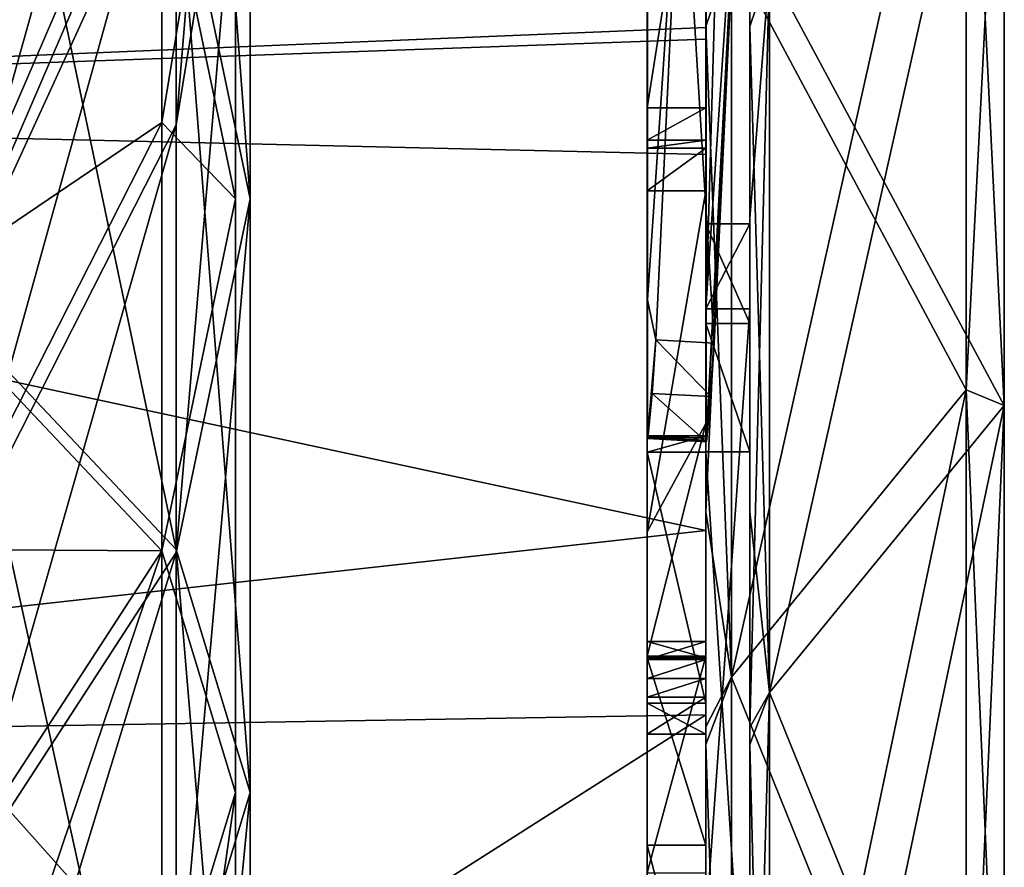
# Model space of a CAD drawing. Extents: x -1633 to 62, y -535 to 375.
# Tile 286 of 297: x -73 to -40, y 196 to 225. Entities that reach past the tile are written whole.
import ezdxf

# ---------------------------------------------------------------- set-up
doc = ezdxf.new("R2010")
doc.units = 0
doc.header["$LTSCALE"] = 33.374815
for name, color, linetype in [('1270', 7, 'CONTINUOUS'), ('1271', 7, 'CONTINUOUS'), ('410', 7, 'CONTINUOUS'), ('411', 7, 'CONTINUOUS'), ('415', 7, 'CONTINUOUS'), ('416', 7, 'CONTINUOUS'), ('421', 7, 'CONTINUOUS'), ('422', 7, 'CONTINUOUS'), ('424', 7, 'CONTINUOUS'), ('427', 7, 'CONTINUOUS'), ('433', 7, 'CONTINUOUS'), ('444', 7, 'CONTINUOUS'), ('445', 7, 'CONTINUOUS'), ('446', 7, 'CONTINUOUS'), ('55', 7, 'CONTINUOUS'), ('56', 7, 'CONTINUOUS'), ('764', 7, 'CONTINUOUS'), ('765', 7, 'CONTINUOUS'), ('769', 7, 'CONTINUOUS'), ('776', 7, 'CONTINUOUS'), ('778', 7, 'CONTINUOUS'), ('785', 7, 'CONTINUOUS'), ('786', 7, 'CONTINUOUS'), ('789', 7, 'CONTINUOUS'), ('793', 7, 'CONTINUOUS'), ('795', 7, 'CONTINUOUS'), ('797', 7, 'CONTINUOUS'), ('798', 7, 'CONTINUOUS'), ('799', 7, 'CONTINUOUS'), ('800', 7, 'CONTINUOUS'), ('801', 7, 'CONTINUOUS'), ('806', 7, 'CONTINUOUS'), ('809', 7, 'CONTINUOUS'), ('812', 7, 'CONTINUOUS'), ('814', 7, 'CONTINUOUS')]:
    doc.layers.add(name, color=color, linetype=linetype)

msp = doc.modelspace()

# ---------------------------------------------------------------- linework, layer by layer
at = {"layer": '1270', "linetype": 'CONTINUOUS'}
msp.add_3dface([(-77.283, 202.337, -297.256), (-76.211, 195.514, -279.268), (-71.354, 195.701, -280.442), (-77.283, 202.337, -297.256)], dxfattribs=at)
at = {"layer": '1271', "linetype": 'CONTINUOUS'}
msp.add_3dface([(-77.283, 202.337, -297.256), (-71.354, 195.701, -280.442), (-78.69, 176.617, -307.076), (-77.283, 202.337, -297.256)], dxfattribs=at)
at = {"layer": '410', "color": 7, "linetype": 'CONTINUOUS'}
for points in [[(-49.977, 224.613, 13.196), (-49.977, 175.144, -34.43), (-49.977, 225, 0), (-49.977, 224.613, 13.196)], [(-49.977, 225, 0), (-49.977, 175.144, -34.43), (-49.977, 220.677, -43.895), (-49.977, 225, 0)], [(-49.977, 207.873, 86.104), (-49.977, 149.619, 48.777), (-49.977, 224.613, 13.196), (-49.977, 207.873, 86.104)], [(-49.977, 224.613, 13.196), (-49.977, 149.619, 48.777), (-49.977, 175.144, -34.43), (-49.977, 224.613, 13.196)], [(-49.977, 220.677, -43.895), (-49.977, 175.144, -34.43), (-49.977, 207.873, -86.104), (-49.977, 220.677, -43.895)], [(-49.977, 201.593, 99.926), (-49.977, 149.619, 48.777), (-49.977, 207.873, 86.104), (-49.977, 201.593, 99.926)], [(-49.977, 175.144, -34.43), (-49.977, 127.847, -81.727), (-49.977, 207.873, -86.104), (-49.977, 175.144, -34.43)], [(-49.977, 207.873, -86.104), (-49.977, 127.847, -81.727), (-49.977, 187.08, -125.004), (-49.977, 207.873, -86.104)], [(-49.977, 155, 163.095), (-49.977, 101.532, 109.422), (-49.977, 201.593, 99.926), (-49.977, 155, 163.095)], [(-49.977, 159.099, 159.099), (-49.977, 155, 163.095), (-49.977, 201.593, 99.926), (-49.977, 159.099, 159.099)], [(-49.977, 201.593, 99.926), (-49.977, 101.532, 109.422), (-49.977, 149.619, 48.777), (-49.977, 201.593, 99.926)]]:
    msp.add_3dface(points, dxfattribs=at)
at = {"layer": '411', "color": 7, "linetype": 'CONTINUOUS'}
for points in [[(-49.977, 224.613, 13.196), (-49.977, 225, 0), (-116.773, 222.23, 35.198), (-49.977, 224.613, 13.196)], [(-49.977, 225, 0), (-49.977, 220.677, -43.895), (-116.773, 222.23, -35.198), (-49.977, 225, 0)], [(-49.977, 225, 0), (-116.773, 222.23, -35.198), (-116.773, 222.23, 35.198), (-49.977, 225, 0)], [(-49.977, 207.873, 86.104), (-49.977, 224.613, 13.196), (-116.773, 222.23, 35.198), (-49.977, 207.873, 86.104)], [(-49.977, 207.873, 86.104), (-116.773, 222.23, 35.198), (-116.773, 200.476, 102.148), (-49.977, 207.873, 86.104)], [(-49.977, 220.677, -43.895), (-49.977, 207.873, -86.104), (-116.773, 222.23, -35.198), (-49.977, 220.677, -43.895)], [(-49.977, 207.873, -86.104), (-116.773, 200.476, -102.148), (-116.773, 222.23, -35.198), (-49.977, 207.873, -86.104)], [(-49.977, 201.593, 99.926), (-49.977, 207.873, 86.104), (-116.773, 200.476, 102.148), (-49.977, 201.593, 99.926)], [(-49.977, 207.873, -86.104), (-49.977, 187.08, -125.004), (-116.773, 200.476, -102.148), (-49.977, 207.873, -86.104)], [(-49.977, 159.099, 159.099), (-49.977, 201.593, 99.926), (-116.773, 159.099, 159.099), (-49.977, 159.099, 159.099)], [(-49.977, 201.593, 99.926), (-116.773, 200.476, 102.148), (-116.773, 159.099, 159.099), (-49.977, 201.593, 99.926)], [(-49.977, 159.099, -159.099), (-116.773, 159.099, -159.099), (-116.773, 200.476, -102.148), (-49.977, 159.099, -159.099)], [(-49.977, 187.08, -125.004), (-49.977, 159.099, -159.099), (-116.773, 200.476, -102.148), (-49.977, 187.08, -125.004)]]:
    msp.add_3dface(points, dxfattribs=at)
at = {"layer": '415', "color": 7, "linetype": 'CONTINUOUS'}
for points in [[(-48.477, 212.708, -104.59), (-48.477, 245.656, -141.831), (-48.477, 258.339, -117.15), (-48.477, 212.708, -104.59)], [(-48.477, 212.708, -104.59), (-48.477, 258.339, -117.15), (-48.477, 231.077, -60.288), (-48.477, 212.708, -104.59)], [(-48.477, 205.404, 143.487), (-48.477, 234.656, 86.425), (-48.477, 251.039, 132.071), (-48.477, 205.404, 143.487)], [(-48.477, 205.404, 143.487), (-48.477, 251.039, 132.071), (-48.477, 225.041, 172.684), (-48.477, 205.404, 143.487)], [(-48.477, 251.039, 132.071), (-48.477, 245.655, 141.833), (-48.477, 225.041, 172.684), (-48.477, 251.039, 132.071)], [(-48.477, 215.425, 42.354), (-48.477, 236.685, -12.567), (-48.477, 247.9, 33.652), (-48.477, 215.425, 42.354)], [(-48.477, 215.425, 42.354), (-48.477, 247.9, 33.652), (-48.477, 218.312, 42.967), (-48.477, 215.425, 42.354)], [(-48.477, 218.312, 42.967), (-48.477, 247.9, 33.652), (-48.477, 234.656, 86.425), (-48.477, 218.312, 42.967)], [(-48.477, 234.03, -160.29), (-48.477, 245.656, -141.831), (-48.477, 212.708, -104.59), (-48.477, 234.03, -160.29)], [(-48.477, 187.951, -48.733), (-48.477, 231.077, -60.288), (-48.477, 236.685, -12.567), (-48.477, 187.951, -48.733)], [(-48.477, 192.908, -0.837), (-48.477, 187.951, -48.733), (-48.477, 236.685, -12.567), (-48.477, 192.908, -0.837)], [(-48.477, 192.908, -0.837), (-48.477, 236.685, -12.567), (-48.477, 215.425, 42.354), (-48.477, 192.908, -0.837)], [(-48.477, 214.918, 57.587), (-48.477, 218.312, 42.967), (-48.477, 234.656, 86.425), (-48.477, 214.918, 57.587)], [(-48.477, 210.547, 71.945), (-48.477, 214.918, 57.587), (-48.477, 234.656, 86.425), (-48.477, 210.547, 71.945)], [(-48.477, 196.466, 96.658), (-48.477, 210.547, 71.945), (-48.477, 234.656, 86.425), (-48.477, 196.466, 96.658)], [(-48.477, 196.466, 96.658), (-48.477, 234.656, 86.425), (-48.477, 205.404, 143.487), (-48.477, 196.466, 96.658)], [(-48.477, 196.323, -149.424), (-48.477, 218.5, -180.889), (-48.477, 234.03, -160.29), (-48.477, 196.323, -149.424)], [(-48.477, 196.323, -149.424), (-48.477, 234.03, -160.29), (-48.477, 212.708, -104.59), (-48.477, 196.323, -149.424)], [(-48.477, 187.951, -48.733), (-48.477, 212.708, -104.59), (-48.477, 231.077, -60.288), (-48.477, 187.951, -48.733)], [(-48.477, 208.501, 192.33), (-48.477, 205.404, 143.487), (-48.477, 225.041, 172.684), (-48.477, 208.501, 192.33)], [(-48.477, 201.162, -199.992), (-48.477, 218.5, -180.889), (-48.477, 196.323, -149.424), (-48.477, 201.162, -199.992)], [(-48.477, 194.418, 37.889), (-48.477, 192.908, -0.837), (-48.477, 215.425, 42.354), (-48.477, 194.418, 37.889)], [(-48.477, 169.167, -92.924), (-48.477, 196.323, -149.424), (-48.477, 212.708, -104.59), (-48.477, 169.167, -92.924)], [(-48.477, 169.167, -92.924), (-48.477, 212.708, -104.59), (-48.477, 187.951, -48.733), (-48.477, 169.167, -92.924)], [(-48.477, 187.316, 64.397), (-48.477, 210.547, 71.945), (-48.477, 196.466, 96.658), (-48.477, 187.316, 64.397)], [(-48.477, 160.897, 155.413), (-48.477, 205.404, 143.487), (-48.477, 208.501, 192.33), (-48.477, 160.897, 155.413)], [(-48.477, 166.349, 203.176), (-48.477, 160.897, 155.413), (-48.477, 208.501, 192.33), (-48.477, 166.349, 203.176)], [(-48.477, 166.349, 203.176), (-48.477, 208.501, 192.33), (-48.477, 172.677, 225.046), (-48.477, 166.349, 203.176)], [(-48.477, 208.501, 192.33), (-48.477, 200.575, 200.581), (-48.477, 172.677, 225.046), (-48.477, 208.501, 192.33)], [(-48.477, 158.276, 106.891), (-48.477, 196.466, 96.658), (-48.477, 205.404, 143.487), (-48.477, 158.276, 106.891)], [(-48.477, 160.897, 155.413), (-48.477, 158.276, 106.891), (-48.477, 205.404, 143.487), (-48.477, 160.897, 155.413)], [(-48.477, 201.162, -199.992), (-48.477, 164.127, -190.021), (-48.477, 200.577, -200.579), (-48.477, 201.162, -199.992)], [(-48.477, 164.127, -190.021), (-48.477, 201.162, -199.992), (-48.477, 196.323, -149.424), (-48.477, 164.127, -190.021)], [(-48.477, 164.127, -190.021), (-48.477, 178.618, -220.361), (-48.477, 200.577, -200.579), (-48.477, 164.127, -190.021)], [(-48.477, 158.276, 106.891), (-48.477, 187.316, 64.397), (-48.477, 196.466, 96.658), (-48.477, 158.276, 106.891)]]:
    msp.add_3dface(points, dxfattribs=at)
at = {"layer": '416', "color": 7, "linetype": 'CONTINUOUS'}
for points in [[(-47.808, 227.026, -174.203), (-47.808, 202.346, -202.346), (-39.817, 238.006, -182.628), (-47.808, 227.026, -174.203)], [(-39.817, 238.006, -182.628), (-47.808, 202.346, -202.346), (-39.817, 212.132, -212.132), (-39.817, 238.006, -182.628)], [(-39.817, 212.132, 212.132), (-47.808, 227.026, 174.203), (-39.817, 238.006, 182.628), (-39.817, 212.132, 212.132)], [(-47.808, 202.346, 202.346), (-47.808, 227.026, 174.203), (-39.817, 212.132, 212.132), (-47.808, 202.346, 202.346)], [(-47.808, 202.346, -202.346), (-47.808, 174.203, -227.026), (-39.817, 212.132, -212.132), (-47.808, 202.346, -202.346)], [(-39.817, 212.132, -212.132), (-47.808, 174.203, -227.026), (-39.817, 182.628, -238.006), (-39.817, 212.132, -212.132)], [(-39.817, 182.628, 238.006), (-47.808, 202.346, 202.346), (-39.817, 212.132, 212.132), (-39.817, 182.628, 238.006)], [(-47.808, 174.203, 227.026), (-47.808, 202.346, 202.346), (-39.817, 182.628, 238.006), (-47.808, 174.203, 227.026)]]:
    msp.add_3dface(points, dxfattribs=at)
at = {"layer": '421', "color": 7, "linetype": 'CONTINUOUS'}
for points in [[(-49.977, 258.439, -116.929), (-49.977, 234.355, -159.815), (-49.977, 214.503, -105.071), (-49.977, 258.439, -116.929)], [(-49.977, 258.439, -116.929), (-49.977, 214.503, -105.071), (-49.977, 231.842, -60.493), (-49.977, 258.439, -116.929)], [(-49.977, 245.655, 141.833), (-49.977, 251.313, 131.548), (-49.977, 206.234, 143.265), (-49.977, 245.655, 141.833)], [(-49.977, 251.313, 131.548), (-49.977, 234.838, 86.376), (-49.977, 196.603, 96.621), (-49.977, 251.313, 131.548)], [(-49.977, 251.313, 131.548), (-49.977, 196.603, 96.621), (-49.977, 206.234, 143.265), (-49.977, 251.313, 131.548)], [(-49.977, 215.425, 42.354), (-49.977, 218.312, 42.967), (-49.977, 248.74, 33.427), (-49.977, 215.425, 42.354)], [(-49.977, 194.841, -1.355), (-49.977, 215.425, 42.354), (-49.977, 248.74, 33.427), (-49.977, 194.841, -1.355)], [(-49.977, 248.74, 33.427), (-49.977, 218.312, 42.967), (-49.977, 234.838, 86.376), (-49.977, 248.74, 33.427)], [(-49.977, 238.441, -13.037), (-49.977, 194.841, -1.355), (-49.977, 248.74, 33.427), (-49.977, 238.441, -13.037)], [(-49.977, 225.041, 172.684), (-49.977, 245.655, 141.833), (-49.977, 206.234, 143.265), (-49.977, 225.041, 172.684)], [(-49.977, 231.842, -60.493), (-49.977, 189.381, -49.116), (-49.977, 238.441, -13.037), (-49.977, 231.842, -60.493)], [(-49.977, 238.441, -13.037), (-49.977, 189.381, -49.116), (-49.977, 194.841, -1.355), (-49.977, 238.441, -13.037)], [(-49.977, 218.312, 42.967), (-49.977, 214.918, 57.587), (-49.977, 234.838, 86.376), (-49.977, 218.312, 42.967)], [(-49.977, 214.918, 57.587), (-49.977, 210.547, 71.945), (-49.977, 234.838, 86.376), (-49.977, 214.918, 57.587)], [(-49.977, 234.838, 86.376), (-49.977, 210.547, 71.945), (-49.977, 196.603, 96.621), (-49.977, 234.838, 86.376)], [(-49.977, 234.355, -159.815), (-49.977, 225.042, -172.682), (-49.977, 201.179, -199.976), (-49.977, 234.355, -159.815)], [(-49.977, 234.355, -159.815), (-49.977, 201.179, -199.976), (-49.977, 197.049, -149.619), (-49.977, 234.355, -159.815)], [(-49.977, 234.355, -159.815), (-49.977, 197.049, -149.619), (-49.977, 214.503, -105.071), (-49.977, 234.355, -159.815)], [(-49.977, 231.842, -60.493), (-49.977, 214.503, -105.071), (-49.977, 189.381, -49.116), (-49.977, 231.842, -60.493)], [(-49.977, 208.501, 192.33), (-49.977, 225.041, 172.684), (-49.977, 206.234, 143.265), (-49.977, 208.501, 192.33)], [(-49.977, 194.418, 37.889), (-49.977, 215.425, 42.354), (-49.977, 194.841, -1.355), (-49.977, 194.418, 37.889)], [(-49.977, 197.049, -149.619), (-49.977, 160.237, -139.755), (-49.977, 214.503, -105.071), (-49.977, 197.049, -149.619)], [(-49.977, 214.503, -105.071), (-49.977, 160.237, -139.755), (-49.977, 170.974, -93.408), (-49.977, 214.503, -105.071)], [(-49.977, 214.503, -105.071), (-49.977, 170.974, -93.408), (-49.977, 189.381, -49.116), (-49.977, 214.503, -105.071)], [(-49.977, 210.547, 71.945), (-49.977, 187.316, 64.397), (-49.977, 196.603, 96.621), (-49.977, 210.547, 71.945)], [(-49.977, 200.575, 200.581), (-49.977, 208.501, 192.33), (-49.977, 166.349, 203.176), (-49.977, 200.575, 200.581)], [(-49.977, 208.501, 192.33), (-49.977, 206.234, 143.265), (-49.977, 161.624, 155.218), (-49.977, 208.501, 192.33)], [(-49.977, 208.501, 192.33), (-49.977, 161.624, 155.218), (-49.977, 166.349, 203.176), (-49.977, 208.501, 192.33)], [(-49.977, 196.603, 96.621), (-49.977, 158.367, 106.867), (-49.977, 206.234, 143.265), (-49.977, 196.603, 96.621)], [(-49.977, 206.234, 143.265), (-49.977, 158.367, 106.867), (-49.977, 161.624, 155.218), (-49.977, 206.234, 143.265)], [(-49.977, 201.179, -199.976), (-49.977, 200.577, -200.579), (-49.977, 172.679, -225.045), (-49.977, 201.179, -199.976)], [(-49.977, 201.179, -199.976), (-49.977, 172.679, -225.045), (-49.977, 155.391, -237.312), (-49.977, 201.179, -199.976)], [(-49.977, 201.179, -199.976), (-49.977, 155.391, -237.312), (-49.977, 164.301, -190.068), (-49.977, 201.179, -199.976)], [(-49.977, 201.179, -199.976), (-49.977, 164.301, -190.068), (-49.977, 197.049, -149.619), (-49.977, 201.179, -199.976)], [(-49.977, 172.677, 225.046), (-49.977, 200.575, 200.581), (-49.977, 166.349, 203.176), (-49.977, 172.677, 225.046)], [(-49.977, 167.58, -146.367), (-49.977, 160.237, -139.755), (-49.977, 197.049, -149.619), (-49.977, 167.58, -146.367)], [(-49.977, 164.301, -190.068), (-49.977, 167.58, -146.367), (-49.977, 197.049, -149.619), (-49.977, 164.301, -190.068)], [(-49.977, 187.316, 64.397), (-49.977, 164.742, 55.934), (-49.977, 196.603, 96.621), (-49.977, 187.316, 64.397)], [(-49.977, 196.603, 96.621), (-49.977, 164.742, 55.934), (-49.977, 158.367, 106.867), (-49.977, 196.603, 96.621)]]:
    msp.add_3dface(points, dxfattribs=at)
at = {"layer": '422', "color": 7, "linetype": 'CONTINUOUS'}
for points in [[(-41.116, 212.662, 212.662), (-41.116, 238.601, 183.085), (-49.107, 202.876, 202.876), (-41.116, 212.662, 212.662)], [(-49.107, 202.876, 202.876), (-41.116, 238.601, 183.085), (-49.107, 227.621, 174.66), (-49.107, 202.876, 202.876)], [(-41.116, 238.601, -183.085), (-41.116, 212.662, -212.662), (-49.107, 227.621, -174.66), (-41.116, 238.601, -183.085)], [(-49.107, 227.621, -174.66), (-41.116, 212.662, -212.662), (-49.107, 202.876, -202.876), (-49.107, 227.621, -174.66)], [(-41.116, 183.085, 238.601), (-41.116, 212.662, 212.662), (-49.107, 174.66, 227.621), (-41.116, 183.085, 238.601)], [(-49.107, 174.66, 227.621), (-41.116, 212.662, 212.662), (-49.107, 202.876, 202.876), (-49.107, 174.66, 227.621)], [(-41.116, 212.662, -212.662), (-41.116, 183.085, -238.601), (-49.107, 202.876, -202.876), (-41.116, 212.662, -212.662)], [(-49.107, 202.876, -202.876), (-41.116, 183.085, -238.601), (-49.107, 174.66, -227.621), (-49.107, 202.876, -202.876)]]:
    msp.add_3dface(points, dxfattribs=at)
at = {"layer": '424', "color": 7, "linetype": 'CONTINUOUS'}
for points in [[(-41.116, 212.662, 212.662), (-39.817, 238.006, 182.628), (-41.116, 238.601, 183.085), (-41.116, 212.662, 212.662)], [(-39.817, 238.006, -182.628), (-39.817, 212.132, -212.132), (-41.116, 238.601, -183.085), (-39.817, 238.006, -182.628)], [(-41.116, 238.601, -183.085), (-39.817, 212.132, -212.132), (-41.116, 212.662, -212.662), (-41.116, 238.601, -183.085)], [(-39.817, 212.132, 212.132), (-39.817, 238.006, 182.628), (-41.116, 212.662, 212.662), (-39.817, 212.132, 212.132)], [(-41.116, 183.085, 238.601), (-39.817, 212.132, 212.132), (-41.116, 212.662, 212.662), (-41.116, 183.085, 238.601)], [(-39.817, 212.132, -212.132), (-39.817, 182.628, -238.006), (-41.116, 212.662, -212.662), (-39.817, 212.132, -212.132)], [(-41.116, 212.662, -212.662), (-39.817, 182.628, -238.006), (-41.116, 183.085, -238.601), (-41.116, 212.662, -212.662)], [(-39.817, 182.628, 238.006), (-39.817, 212.132, 212.132), (-41.116, 183.085, 238.601), (-39.817, 182.628, 238.006)]]:
    msp.add_3dface(points, dxfattribs=at)
at = {"layer": '427', "color": 7, "linetype": 'CONTINUOUS'}
for points in [[(-48.477, 225.041, 172.684), (-48.477, 245.655, 141.833), (-47.808, 227.026, 174.203), (-48.477, 225.041, 172.684)], [(-48.477, 234.03, -160.29), (-48.477, 218.5, -180.889), (-47.808, 227.026, -174.203), (-48.477, 234.03, -160.29)], [(-48.477, 218.5, -180.889), (-48.477, 201.162, -199.992), (-47.808, 227.026, -174.203), (-48.477, 218.5, -180.889)], [(-48.477, 201.162, -199.992), (-47.808, 202.346, -202.346), (-47.808, 227.026, -174.203), (-48.477, 201.162, -199.992)], [(-48.477, 225.041, 172.684), (-47.808, 227.026, 174.203), (-47.808, 202.346, 202.346), (-48.477, 225.041, 172.684)], [(-48.477, 208.501, 192.33), (-48.477, 225.041, 172.684), (-47.808, 202.346, 202.346), (-48.477, 208.501, 192.33)], [(-48.477, 200.575, 200.581), (-48.477, 208.501, 192.33), (-47.808, 202.346, 202.346), (-48.477, 200.575, 200.581)], [(-48.477, 200.577, -200.579), (-48.477, 178.618, -220.361), (-47.808, 202.346, -202.346), (-48.477, 200.577, -200.579)], [(-48.477, 178.618, -220.361), (-47.808, 174.203, -227.026), (-47.808, 202.346, -202.346), (-48.477, 178.618, -220.361)], [(-48.477, 201.162, -199.992), (-48.477, 200.577, -200.579), (-47.808, 202.346, -202.346), (-48.477, 201.162, -199.992)], [(-48.477, 200.575, 200.581), (-47.808, 202.346, 202.346), (-47.808, 174.203, 227.026), (-48.477, 200.575, 200.581)], [(-48.477, 172.677, 225.046), (-48.477, 200.575, 200.581), (-47.808, 174.203, 227.026), (-48.477, 172.677, 225.046)]]:
    msp.add_3dface(points, dxfattribs=at)
at = {"layer": '433', "color": 7, "linetype": 'CONTINUOUS'}
for points in [[(-49.977, 225.041, 172.684), (-49.107, 227.621, 174.66), (-49.977, 245.655, 141.833), (-49.977, 225.041, 172.684)], [(-49.977, 234.355, -159.815), (-49.107, 227.621, -174.66), (-49.977, 225.042, -172.682), (-49.977, 234.355, -159.815)], [(-49.107, 202.876, 202.876), (-49.107, 227.621, 174.66), (-49.977, 208.501, 192.33), (-49.107, 202.876, 202.876)], [(-49.977, 208.501, 192.33), (-49.107, 227.621, 174.66), (-49.977, 225.041, 172.684), (-49.977, 208.501, 192.33)], [(-49.107, 227.621, -174.66), (-49.107, 202.876, -202.876), (-49.977, 225.042, -172.682), (-49.107, 227.621, -174.66)], [(-49.977, 225.042, -172.682), (-49.107, 202.876, -202.876), (-49.977, 201.179, -199.976), (-49.977, 225.042, -172.682)], [(-49.977, 200.575, 200.581), (-49.107, 202.876, 202.876), (-49.977, 208.501, 192.33), (-49.977, 200.575, 200.581)], [(-49.107, 174.66, 227.621), (-49.107, 202.876, 202.876), (-49.977, 200.575, 200.581), (-49.107, 174.66, 227.621)], [(-49.107, 202.876, -202.876), (-49.107, 174.66, -227.621), (-49.977, 200.577, -200.579), (-49.107, 202.876, -202.876)], [(-49.977, 201.179, -199.976), (-49.107, 202.876, -202.876), (-49.977, 200.577, -200.579), (-49.977, 201.179, -199.976)], [(-49.977, 200.577, -200.579), (-49.107, 174.66, -227.621), (-49.977, 172.679, -225.045), (-49.977, 200.577, -200.579)], [(-49.977, 172.677, 225.046), (-49.107, 174.66, 227.621), (-49.977, 200.575, 200.581), (-49.977, 172.677, 225.046)]]:
    msp.add_3dface(points, dxfattribs=at)
at = {"layer": '444', "color": 7, "linetype": 'CONTINUOUS'}
for points in [[(-48.477, 215.425, 42.354), (-48.477, 218.312, 42.967), (-49.977, 215.425, 42.354), (-48.477, 215.425, 42.354)], [(-49.977, 215.425, 42.354), (-48.477, 218.312, 42.967), (-49.977, 218.312, 42.967), (-49.977, 215.425, 42.354)], [(-48.477, 194.418, 37.889), (-48.477, 215.425, 42.354), (-49.977, 194.418, 37.889), (-48.477, 194.418, 37.889)], [(-49.977, 194.418, 37.889), (-48.477, 215.425, 42.354), (-49.977, 215.425, 42.354), (-49.977, 194.418, 37.889)]]:
    msp.add_3dface(points, dxfattribs=at)
at = {"layer": '445', "color": 7, "linetype": 'CONTINUOUS'}
for points in [[(-48.477, 218.312, 42.967), (-48.477, 214.918, 57.587), (-49.977, 218.312, 42.967), (-48.477, 218.312, 42.967)], [(-49.977, 218.312, 42.967), (-48.477, 214.918, 57.587), (-49.977, 214.918, 57.587), (-49.977, 218.312, 42.967)], [(-48.477, 214.918, 57.587), (-48.477, 210.547, 71.945), (-49.977, 214.918, 57.587), (-48.477, 214.918, 57.587)], [(-49.977, 214.918, 57.587), (-48.477, 210.547, 71.945), (-49.977, 210.547, 71.945), (-49.977, 214.918, 57.587)]]:
    msp.add_3dface(points, dxfattribs=at)
at = {"layer": '446', "color": 7, "linetype": 'CONTINUOUS'}
for points in [[(-48.477, 210.547, 71.945), (-48.477, 187.316, 64.397), (-49.977, 210.547, 71.945), (-48.477, 210.547, 71.945)], [(-49.977, 210.547, 71.945), (-48.477, 187.316, 64.397), (-49.977, 187.316, 64.397), (-49.977, 210.547, 71.945)]]:
    msp.add_3dface(points, dxfattribs=at)
at = {"layer": '55', "color": 7, "linetype": 'CONTINUOUS'}
for points in [[(-68.02, 231.22, -0.077), (-65.5, 219.168, -18.916), (-68.02, 252.464, -16.702), (-68.02, 231.22, -0.077)], [(-68.02, 252.464, -16.702), (-65.5, 219.168, -18.916), (-65.5, 237.075, -32.929), (-68.02, 252.464, -16.702)], [(-65.5, 237.075, -32.929), (-68.02, 221.686, -49.156), (-65.5, 252.017, -50.069), (-65.5, 237.075, -32.929)], [(-65.5, 252.017, -50.069), (-68.02, 221.686, -49.156), (-68.02, 233.844, -63.101), (-65.5, 252.017, -50.069)], [(-68.02, 243.153, -79.09), (-75.453, 223.865, -87.99), (-68.02, 249.278, -96.548), (-68.02, 243.153, -79.09)], [(-68.02, 249.278, -96.548), (-75.453, 223.865, -87.99), (-75.453, 228.658, -101.65), (-68.02, 249.278, -96.548)], [(-68.02, 233.844, -63.101), (-75.453, 216.582, -75.48), (-68.02, 243.153, -79.09), (-68.02, 233.844, -63.101)], [(-68.02, 243.153, -79.09), (-75.453, 216.582, -75.48), (-75.453, 223.865, -87.99), (-68.02, 243.153, -79.09)], [(-75.453, 215.087, 31.973), (-68.02, 207.22, 12.242), (-75.453, 242.667, 17.816), (-75.453, 215.087, 31.973)], [(-75.453, 242.667, 17.816), (-68.02, 207.22, 12.242), (-68.02, 231.22, -0.077), (-75.453, 242.667, 17.816)], [(-65.5, 219.168, -18.916), (-68.02, 207.116, -37.754), (-65.5, 237.075, -32.929), (-65.5, 219.168, -18.916)], [(-65.5, 237.075, -32.929), (-68.02, 207.116, -37.754), (-68.02, 221.686, -49.156), (-65.5, 237.075, -32.929)], [(-68.02, 221.686, -49.156), (-75.453, 207.069, -64.569), (-68.02, 233.844, -63.101), (-68.02, 221.686, -49.156)], [(-68.02, 233.844, -63.101), (-75.453, 207.069, -64.569), (-75.453, 216.582, -75.48), (-68.02, 233.844, -63.101)], [(-68.02, 207.22, 12.242), (-65.5, 198.939, -8.532), (-68.02, 231.22, -0.077), (-68.02, 207.22, 12.242)], [(-68.02, 231.22, -0.077), (-65.5, 198.939, -8.532), (-65.5, 219.168, -18.916), (-68.02, 231.22, -0.077)], [(-68.02, 207.116, -37.754), (-75.453, 195.669, -55.647), (-68.02, 221.686, -49.156), (-68.02, 207.116, -37.754)], [(-68.02, 221.686, -49.156), (-75.453, 195.669, -55.647), (-75.453, 207.069, -64.569), (-68.02, 221.686, -49.156)], [(-65.5, 198.939, -8.532), (-68.02, 190.657, -29.305), (-65.5, 219.168, -18.916), (-65.5, 198.939, -8.532)], [(-65.5, 219.168, -18.916), (-68.02, 190.657, -29.305), (-68.02, 207.116, -37.754), (-65.5, 219.168, -18.916)], [(-75.453, 185.331, 40.674), (-68.02, 181.328, 19.813), (-75.453, 215.087, 31.973), (-75.453, 185.331, 40.674)], [(-75.453, 215.087, 31.973), (-68.02, 181.328, 19.813), (-68.02, 207.22, 12.242), (-75.453, 215.087, 31.973)], [(-68.02, 181.328, 19.813), (-65.5, 177.114, -2.15), (-68.02, 207.22, 12.242), (-68.02, 181.328, 19.813)], [(-68.02, 207.22, 12.242), (-65.5, 177.114, -2.15), (-65.5, 198.939, -8.532), (-68.02, 207.22, 12.242)], [(-68.02, 190.657, -29.305), (-75.453, 182.791, -49.037), (-68.02, 207.116, -37.754), (-68.02, 190.657, -29.305)], [(-68.02, 207.116, -37.754), (-75.453, 182.791, -49.037), (-75.453, 195.669, -55.647), (-68.02, 207.116, -37.754)], [(-65.5, 177.114, -2.15), (-68.02, 172.9, -24.113), (-65.5, 198.939, -8.532), (-65.5, 177.114, -2.15)], [(-65.5, 198.939, -8.532), (-68.02, 172.9, -24.113), (-68.02, 190.657, -29.305), (-65.5, 198.939, -8.532)]]:
    msp.add_3dface(points, dxfattribs=at)
at = {"layer": '56', "color": 7, "linetype": 'CONTINUOUS'}
for points in [[(-75.903, 224.062, -87.9), (-68.507, 233.934, -63.037), (-68.507, 243.254, -79.043), (-75.903, 224.062, -87.9)], [(-75.903, 224.062, -87.9), (-68.507, 243.254, -79.043), (-75.903, 228.869, -101.598), (-75.903, 224.062, -87.9)], [(-68.507, 231.16, -0.171), (-75.903, 215.007, 31.772), (-75.903, 242.55, 17.633), (-68.507, 231.16, -0.171)], [(-66, 219.168, -18.916), (-68.507, 231.16, -0.171), (-66, 237.075, -32.929), (-66, 219.168, -18.916)], [(-68.507, 221.763, -49.075), (-66, 219.168, -18.916), (-66, 237.075, -32.929), (-68.507, 221.763, -49.075)], [(-68.507, 221.763, -49.075), (-66, 237.075, -32.929), (-68.507, 233.934, -63.037), (-68.507, 221.763, -49.075)], [(-75.903, 216.758, -75.354), (-68.507, 221.763, -49.075), (-68.507, 233.934, -63.037), (-75.903, 216.758, -75.354)], [(-75.903, 216.758, -75.354), (-68.507, 233.934, -63.037), (-75.903, 224.062, -87.9), (-75.903, 216.758, -75.354)], [(-68.507, 207.179, 12.138), (-75.903, 215.007, 31.772), (-68.507, 231.16, -0.171), (-68.507, 207.179, 12.138)], [(-66, 219.168, -18.916), (-68.507, 207.179, 12.138), (-68.507, 231.16, -0.171), (-66, 219.168, -18.916)], [(-75.903, 207.218, -64.411), (-68.507, 207.176, -37.66), (-68.507, 221.763, -49.075), (-75.903, 207.218, -64.411)], [(-75.903, 207.218, -64.411), (-68.507, 221.763, -49.075), (-75.903, 216.758, -75.354), (-75.903, 207.218, -64.411)], [(-68.507, 207.176, -37.66), (-66, 219.168, -18.916), (-68.507, 221.763, -49.075), (-68.507, 207.176, -37.66)], [(-66, 198.939, -8.532), (-68.507, 207.179, 12.138), (-66, 219.168, -18.916), (-66, 198.939, -8.532)], [(-68.507, 207.176, -37.66), (-66, 198.939, -8.532), (-66, 219.168, -18.916), (-68.507, 207.176, -37.66)], [(-68.507, 207.179, 12.138), (-75.903, 185.291, 40.461), (-75.903, 215.007, 31.772), (-68.507, 207.179, 12.138)], [(-75.903, 195.786, -55.465), (-68.507, 207.176, -37.66), (-75.903, 207.218, -64.411), (-75.903, 195.786, -55.465)], [(-68.507, 181.307, 19.703), (-75.903, 185.291, 40.461), (-68.507, 207.179, 12.138), (-68.507, 181.307, 19.703)], [(-75.903, 195.786, -55.465), (-68.507, 190.698, -29.202), (-68.507, 207.176, -37.66), (-75.903, 195.786, -55.465)], [(-66, 198.939, -8.532), (-68.507, 181.307, 19.703), (-68.507, 207.179, 12.138), (-66, 198.939, -8.532)], [(-68.507, 190.698, -29.202), (-66, 198.939, -8.532), (-68.507, 207.176, -37.66), (-68.507, 190.698, -29.202)], [(-66, 177.114, -2.15), (-68.507, 181.307, 19.703), (-66, 198.939, -8.532), (-66, 177.114, -2.15)], [(-68.507, 190.698, -29.202), (-66, 177.114, -2.15), (-66, 198.939, -8.532), (-68.507, 190.698, -29.202)]]:
    msp.add_3dface(points, dxfattribs=at)
at = {"layer": '764', "color": 7, "linetype": 'CONTINUOUS'}
for points in [[(-49.977, 239.421, -206.168), (-49.977, 244.601, -186.835), (-49.977, 221.166, -194.604), (-49.977, 239.421, -206.168)], [(-49.977, 221.166, -194.604), (-49.977, 244.601, -186.835), (-49.977, 222.271, -193.96), (-49.977, 221.166, -194.604)], [(-49.977, 222.271, -193.96), (-49.977, 244.601, -186.835), (-49.977, 234.983, -178.348), (-49.977, 222.271, -193.96)], [(-49.977, 231.428, -212.79), (-49.977, 239.421, -206.168), (-49.977, 216.52, -211.743), (-49.977, 231.428, -212.79)], [(-49.977, 216.52, -211.743), (-49.977, 239.421, -206.168), (-49.977, 221.166, -194.604), (-49.977, 216.52, -211.743)], [(-49.977, 229.561, -214.337), (-49.977, 231.428, -212.79), (-49.977, 216.52, -211.743), (-49.977, 229.561, -214.337)], [(-49.977, 215.504, -225.982), (-49.977, 229.561, -214.337), (-49.977, 216.52, -211.743), (-49.977, 215.504, -225.982)], [(-49.977, 216.52, -211.743), (-49.977, 221.166, -194.604), (-49.977, 220.893, -194.641), (-49.977, 216.52, -211.743)], [(-49.977, 197.147, -204.151), (-49.977, 216.52, -211.743), (-49.977, 220.893, -194.641), (-49.977, 197.147, -204.151)], [(-49.977, 200.366, -192.135), (-49.977, 197.147, -204.151), (-49.977, 220.893, -194.641), (-49.977, 200.366, -192.135)], [(-49.977, 219.439, -194.143), (-49.977, 200.366, -192.135), (-49.977, 220.893, -194.641), (-49.977, 219.439, -194.143)], [(-49.977, 211.513, -187.131), (-49.977, 200.366, -192.135), (-49.977, 219.439, -194.143), (-49.977, 211.513, -187.131)], [(-49.977, 211.906, -228.964), (-49.977, 215.504, -225.982), (-49.977, 216.52, -211.743), (-49.977, 211.906, -228.964)], [(-49.977, 211.906, -228.964), (-49.977, 216.52, -211.743), (-49.977, 201.983, -220.426), (-49.977, 211.906, -228.964)], [(-49.977, 201.983, -220.426), (-49.977, 216.52, -211.743), (-49.977, 200.935, -217.576), (-49.977, 201.983, -220.426)], [(-49.977, 200.935, -217.576), (-49.977, 216.52, -211.743), (-49.977, 202.191, -214.811), (-49.977, 200.935, -217.576)], [(-49.977, 202.191, -214.811), (-49.977, 216.52, -211.743), (-49.977, 202.832, -214.206), (-49.977, 202.191, -214.811)], [(-49.977, 202.832, -214.206), (-49.977, 216.52, -211.743), (-49.977, 203.471, -213.599), (-49.977, 202.832, -214.206)], [(-49.977, 203.471, -213.599), (-49.977, 216.52, -211.743), (-49.977, 204.091, -212.193), (-49.977, 203.471, -213.599)], [(-49.977, 204.091, -212.193), (-49.977, 216.52, -211.743), (-49.977, 203.53, -210.762), (-49.977, 204.091, -212.193)], [(-49.977, 203.53, -210.762), (-49.977, 216.52, -211.743), (-49.977, 197.147, -204.151), (-49.977, 203.53, -210.762)], [(-49.977, 211.098, -229.633), (-49.977, 211.906, -228.964), (-49.977, 210.536, -229.759), (-49.977, 211.098, -229.633)], [(-49.977, 210.536, -229.759), (-49.977, 211.906, -228.964), (-49.977, 201.983, -220.426), (-49.977, 210.536, -229.759)], [(-49.977, 203.586, -180.118), (-49.977, 200.366, -192.135), (-49.977, 211.513, -187.131), (-49.977, 203.586, -180.118)], [(-49.977, 200.366, -192.135), (-49.977, 203.586, -180.118), (-49.977, 180.857, -185.627), (-49.977, 200.366, -192.135)], [(-49.977, 180.857, -185.627), (-49.977, 203.586, -180.118), (-49.977, 182.034, -182.832), (-49.977, 180.857, -185.627)], [(-49.977, 182.034, -182.832), (-49.977, 203.586, -180.118), (-49.977, 186.37, -178.41), (-49.977, 182.034, -182.832)], [(-49.977, 186.37, -178.41), (-49.977, 203.586, -180.118), (-49.977, 190.598, -173.886), (-49.977, 186.37, -178.41)], [(-49.977, 190.598, -173.886), (-49.977, 203.586, -180.118), (-49.977, 196.204, -173.586), (-49.977, 190.598, -173.886)], [(-49.977, 197.147, -204.151), (-49.977, 200.366, -192.135), (-49.977, 189.563, -196.298), (-49.977, 197.147, -204.151)], [(-49.977, 181.979, -188.445), (-49.977, 200.366, -192.135), (-49.977, 180.857, -185.627), (-49.977, 181.979, -188.445)], [(-49.977, 200.366, -192.135), (-49.977, 181.979, -188.445), (-49.977, 189.563, -196.298), (-49.977, 200.366, -192.135)]]:
    msp.add_3dface(points, dxfattribs=at)
at = {"layer": '765', "color": 7, "linetype": 'CONTINUOUS'}
for points in [[(-51.977, 239.421, -206.168), (-51.977, 222.271, -193.96), (-51.977, 244.601, -186.835), (-51.977, 239.421, -206.168)], [(-51.977, 222.271, -193.96), (-51.977, 234.983, -178.348), (-51.977, 244.601, -186.835), (-51.977, 222.271, -193.96)], [(-51.977, 239.421, -206.168), (-51.977, 231.428, -212.79), (-51.977, 221.166, -194.604), (-51.977, 239.421, -206.168)], [(-51.977, 239.421, -206.168), (-51.977, 221.166, -194.604), (-51.977, 222.271, -193.96), (-51.977, 239.421, -206.168)], [(-51.977, 231.428, -212.79), (-51.977, 215.504, -225.982), (-51.977, 216.52, -211.743), (-51.977, 231.428, -212.79)], [(-51.977, 221.166, -194.604), (-51.977, 231.428, -212.79), (-51.977, 216.52, -211.743), (-51.977, 221.166, -194.604)], [(-51.977, 220.893, -194.641), (-51.977, 221.166, -194.604), (-51.977, 216.52, -211.743), (-51.977, 220.893, -194.641)], [(-51.977, 219.439, -194.143), (-51.977, 220.893, -194.641), (-51.977, 200.366, -192.135), (-51.977, 219.439, -194.143)], [(-51.977, 220.893, -194.641), (-51.977, 216.52, -211.743), (-51.977, 200.366, -192.135), (-51.977, 220.893, -194.641)], [(-51.977, 219.439, -194.143), (-51.977, 200.366, -192.135), (-51.977, 207.821, -183.865), (-51.977, 219.439, -194.143)], [(-51.977, 215.504, -225.982), (-51.977, 211.906, -228.964), (-51.977, 216.52, -211.743), (-51.977, 215.504, -225.982)], [(-51.977, 211.906, -228.964), (-51.977, 203.53, -210.762), (-51.977, 216.52, -211.743), (-51.977, 211.906, -228.964)], [(-51.977, 203.53, -210.762), (-51.977, 197.147, -204.151), (-51.977, 216.52, -211.743), (-51.977, 203.53, -210.762)], [(-51.977, 216.52, -211.743), (-51.977, 197.147, -204.151), (-51.977, 200.366, -192.135), (-51.977, 216.52, -211.743)], [(-51.977, 211.906, -228.964), (-51.977, 211.098, -229.633), (-51.977, 201.983, -220.426), (-51.977, 211.906, -228.964)], [(-51.977, 211.906, -228.964), (-51.977, 201.983, -220.426), (-51.977, 200.935, -217.576), (-51.977, 211.906, -228.964)], [(-51.977, 211.906, -228.964), (-51.977, 200.935, -217.576), (-51.977, 202.191, -214.811), (-51.977, 211.906, -228.964)], [(-51.977, 211.906, -228.964), (-51.977, 202.191, -214.811), (-51.977, 202.832, -214.206), (-51.977, 211.906, -228.964)], [(-51.977, 211.906, -228.964), (-51.977, 202.832, -214.206), (-51.977, 203.471, -213.599), (-51.977, 211.906, -228.964)], [(-51.977, 211.906, -228.964), (-51.977, 203.471, -213.599), (-51.977, 204.091, -212.193), (-51.977, 211.906, -228.964)], [(-51.977, 211.906, -228.964), (-51.977, 204.091, -212.193), (-51.977, 203.53, -210.762), (-51.977, 211.906, -228.964)], [(-51.977, 201.983, -220.426), (-51.977, 211.098, -229.633), (-51.977, 210.536, -229.759), (-51.977, 201.983, -220.426)], [(-51.977, 203.586, -180.118), (-51.977, 207.821, -183.865), (-51.977, 200.366, -192.135), (-51.977, 203.586, -180.118)], [(-51.977, 186.37, -178.41), (-51.977, 190.598, -173.886), (-51.977, 203.586, -180.118), (-51.977, 186.37, -178.41)], [(-51.977, 190.598, -173.886), (-51.977, 196.204, -173.586), (-51.977, 203.586, -180.118), (-51.977, 190.598, -173.886)], [(-51.977, 186.37, -178.41), (-51.977, 203.586, -180.118), (-51.977, 200.366, -192.135), (-51.977, 186.37, -178.41)], [(-51.977, 181.979, -188.445), (-51.977, 200.366, -192.135), (-51.977, 192.755, -199.603), (-51.977, 181.979, -188.445)], [(-51.977, 197.147, -204.151), (-51.977, 192.755, -199.603), (-51.977, 200.366, -192.135), (-51.977, 197.147, -204.151)], [(-51.977, 181.979, -188.445), (-51.977, 180.857, -185.627), (-51.977, 200.366, -192.135), (-51.977, 181.979, -188.445)], [(-51.977, 180.857, -185.627), (-51.977, 182.034, -182.832), (-51.977, 200.366, -192.135), (-51.977, 180.857, -185.627)], [(-51.977, 182.034, -182.832), (-51.977, 186.37, -178.41), (-51.977, 200.366, -192.135), (-51.977, 182.034, -182.832)]]:
    msp.add_3dface(points, dxfattribs=at)
at = {"layer": '769', "color": 7, "linetype": 'CONTINUOUS'}
for points in [[(-49.977, 210.536, -229.759), (-49.977, 201.983, -220.426), (-51.977, 210.536, -229.759), (-49.977, 210.536, -229.759)], [(-49.977, 201.983, -220.426), (-51.977, 201.983, -220.426), (-51.977, 210.536, -229.759), (-49.977, 201.983, -220.426)]]:
    msp.add_3dface(points, dxfattribs=at)
at = {"layer": '776', "color": 7, "linetype": 'CONTINUOUS'}
for points in [[(-49.977, 203.53, -210.762), (-49.977, 197.147, -204.151), (-51.977, 203.53, -210.762), (-49.977, 203.53, -210.762)], [(-51.977, 203.53, -210.762), (-49.977, 197.147, -204.151), (-51.977, 197.147, -204.151), (-51.977, 203.53, -210.762)], [(-49.977, 197.147, -204.151), (-49.977, 189.563, -196.298), (-51.977, 197.147, -204.151), (-49.977, 197.147, -204.151)], [(-51.977, 197.147, -204.151), (-49.977, 189.563, -196.298), (-51.977, 192.755, -199.603), (-51.977, 197.147, -204.151)]]:
    msp.add_3dface(points, dxfattribs=at)
at = {"layer": '778', "color": 7, "linetype": 'CONTINUOUS'}
for points in [[(-49.977, 211.513, -187.131), (-49.977, 219.439, -194.143), (-51.977, 207.821, -183.865), (-49.977, 211.513, -187.131)], [(-51.977, 207.821, -183.865), (-49.977, 219.439, -194.143), (-51.977, 219.439, -194.143), (-51.977, 207.821, -183.865)], [(-49.977, 203.586, -180.118), (-49.977, 211.513, -187.131), (-51.977, 203.586, -180.118), (-49.977, 203.586, -180.118)], [(-51.977, 203.586, -180.118), (-49.977, 211.513, -187.131), (-51.977, 207.821, -183.865), (-51.977, 203.586, -180.118)], [(-49.977, 196.204, -173.586), (-49.977, 203.586, -180.118), (-51.977, 196.204, -173.586), (-49.977, 196.204, -173.586)], [(-51.977, 196.204, -173.586), (-49.977, 203.586, -180.118), (-51.977, 203.586, -180.118), (-51.977, 196.204, -173.586)]]:
    msp.add_3dface(points, dxfattribs=at)
at = {"layer": '785', "color": 7, "linetype": 'CONTINUOUS'}
for points in [[(-49.977, 202.832, -214.206), (-49.977, 203.471, -213.599), (-51.977, 202.832, -214.206), (-49.977, 202.832, -214.206)], [(-51.977, 202.832, -214.206), (-49.977, 203.471, -213.599), (-51.977, 203.471, -213.599), (-51.977, 202.832, -214.206)], [(-49.977, 202.191, -214.811), (-49.977, 202.832, -214.206), (-51.977, 202.191, -214.811), (-49.977, 202.191, -214.811)], [(-51.977, 202.191, -214.811), (-49.977, 202.832, -214.206), (-51.977, 202.832, -214.206), (-51.977, 202.191, -214.811)]]:
    msp.add_3dface(points, dxfattribs=at)
at = {"layer": '786', "color": 7, "linetype": 'CONTINUOUS'}
for points in [[(-49.977, 222.271, -193.96), (-49.977, 234.983, -178.348), (-51.977, 222.271, -193.96), (-49.977, 222.271, -193.96)], [(-51.977, 222.271, -193.96), (-49.977, 234.983, -178.348), (-51.977, 234.983, -178.348), (-51.977, 222.271, -193.96)]]:
    msp.add_3dface(points, dxfattribs=at)
at = {"layer": '789', "color": 7, "linetype": 'CONTINUOUS'}
for points in [[(-49.977, 203.471, -213.599), (-49.977, 204.091, -212.193), (-51.977, 203.471, -213.599), (-49.977, 203.471, -213.599)], [(-49.977, 204.091, -212.193), (-49.977, 203.53, -210.762), (-51.977, 204.091, -212.193), (-49.977, 204.091, -212.193)], [(-51.977, 203.471, -213.599), (-49.977, 204.091, -212.193), (-51.977, 204.091, -212.193), (-51.977, 203.471, -213.599)], [(-51.977, 204.091, -212.193), (-49.977, 203.53, -210.762), (-51.977, 203.53, -210.762), (-51.977, 204.091, -212.193)]]:
    msp.add_3dface(points, dxfattribs=at)
at = {"layer": '793', "color": 7, "linetype": 'CONTINUOUS'}
for points in [[(-49.977, 221.166, -194.604), (-49.977, 222.271, -193.96), (-51.977, 221.166, -194.604), (-49.977, 221.166, -194.604)], [(-51.977, 221.166, -194.604), (-49.977, 222.271, -193.96), (-51.977, 222.271, -193.96), (-51.977, 221.166, -194.604)], [(-49.977, 220.893, -194.641), (-49.977, 221.166, -194.604), (-51.977, 220.893, -194.641), (-49.977, 220.893, -194.641)], [(-51.977, 220.893, -194.641), (-49.977, 221.166, -194.604), (-51.977, 221.166, -194.604), (-51.977, 220.893, -194.641)], [(-49.977, 219.439, -194.143), (-49.977, 220.893, -194.641), (-51.977, 219.439, -194.143), (-49.977, 219.439, -194.143)], [(-51.977, 219.439, -194.143), (-49.977, 220.893, -194.641), (-51.977, 220.893, -194.641), (-51.977, 219.439, -194.143)]]:
    msp.add_3dface(points, dxfattribs=at)
at = {"layer": '795', "color": 7, "linetype": 'CONTINUOUS'}
for points in [[(-51.688, 214.359, -231.449), (-50.823, 232.651, -229.138), (-49.696, 214.248, -231.314), (-51.688, 214.359, -231.449)], [(-50.823, 232.651, -229.138), (-48.831, 232.539, -229.003), (-49.696, 214.248, -231.314), (-50.823, 232.651, -229.138)]]:
    msp.add_3dface(points, dxfattribs=at)
at = {"layer": '797', "color": 7, "linetype": 'CONTINUOUS'}
for points in [[(-49.977, 200.935, -217.576), (-49.977, 202.191, -214.811), (-51.977, 200.935, -217.576), (-49.977, 200.935, -217.576)], [(-51.977, 200.935, -217.576), (-49.977, 202.191, -214.811), (-51.977, 202.191, -214.811), (-51.977, 200.935, -217.576)], [(-49.977, 201.983, -220.426), (-49.977, 200.935, -217.576), (-51.977, 201.983, -220.426), (-49.977, 201.983, -220.426)], [(-51.977, 201.983, -220.426), (-49.977, 200.935, -217.576), (-51.977, 200.935, -217.576), (-51.977, 201.983, -220.426)]]:
    msp.add_3dface(points, dxfattribs=at)
at = {"layer": '798', "color": 7, "linetype": 'CONTINUOUS'}
for points in [[(-48.831, 232.539, -229.003), (-49.4, 235.478, -218.115), (-49.97, 215.615, -226.117), (-48.831, 232.539, -229.003)], [(-49.97, 215.615, -226.117), (-49.4, 235.478, -218.115), (-49.97, 229.433, -214.669), (-49.97, 215.615, -226.117)], [(-49.97, 210.937, -229.993), (-49.963, 210.89, -230.14), (-48.831, 232.539, -229.003), (-49.97, 210.937, -229.993)], [(-49.97, 210.937, -229.993), (-48.831, 232.539, -229.003), (-49.97, 215.615, -226.117), (-49.97, 210.937, -229.993)], [(-48.831, 232.539, -229.003), (-49.963, 210.89, -230.14), (-49.696, 214.248, -231.314), (-48.831, 232.539, -229.003)], [(-49.696, 214.248, -231.314), (-49.963, 210.89, -230.14), (-49.811, 212.429, -231.122), (-49.696, 214.248, -231.314)]]:
    msp.add_3dface(points, dxfattribs=at)
at = {"layer": '799', "color": 7, "linetype": 'CONTINUOUS'}
for points in [[(-51.962, 229.544, -214.803), (-50.823, 232.651, -229.138), (-51.962, 215.727, -226.251), (-51.962, 229.544, -214.803)], [(-51.962, 215.727, -226.251), (-50.823, 232.651, -229.138), (-51.688, 214.359, -231.449), (-51.962, 215.727, -226.251)], [(-51.962, 211.048, -230.127), (-51.962, 215.727, -226.251), (-51.688, 214.359, -231.449), (-51.962, 211.048, -230.127)], [(-51.955, 211.002, -230.274), (-51.962, 211.048, -230.127), (-51.688, 214.359, -231.449), (-51.955, 211.002, -230.274)], [(-51.803, 212.54, -231.256), (-51.955, 211.002, -230.274), (-51.688, 214.359, -231.449), (-51.803, 212.54, -231.256)]]:
    msp.add_3dface(points, dxfattribs=at)
at = {"layer": '800', "color": 7, "linetype": 'CONTINUOUS'}
for points in [[(-51.977, 231.428, -212.79), (-51.974, 231.539, -212.925), (-51.977, 215.504, -225.982), (-51.977, 231.428, -212.79)], [(-51.977, 215.504, -225.982), (-51.974, 231.539, -212.925), (-51.974, 215.616, -226.117), (-51.977, 215.504, -225.982)], [(-51.962, 231.65, -213.059), (-51.962, 229.544, -214.803), (-51.974, 215.616, -226.117), (-51.962, 231.65, -213.059)], [(-51.974, 231.539, -212.925), (-51.962, 231.65, -213.059), (-51.974, 215.616, -226.117), (-51.974, 231.539, -212.925)], [(-51.962, 229.544, -214.803), (-51.962, 215.727, -226.251), (-51.974, 215.616, -226.117), (-51.962, 229.544, -214.803)], [(-51.977, 215.504, -225.982), (-51.974, 215.616, -226.117), (-51.977, 211.906, -228.964), (-51.977, 215.504, -225.982)], [(-51.977, 211.906, -228.964), (-51.974, 215.616, -226.117), (-51.977, 211.098, -229.633), (-51.977, 211.906, -228.964)], [(-51.977, 211.098, -229.633), (-51.974, 215.616, -226.117), (-51.974, 211.073, -229.88), (-51.977, 211.098, -229.633)], [(-51.962, 215.727, -226.251), (-51.962, 211.048, -230.127), (-51.974, 211.073, -229.88), (-51.962, 215.727, -226.251)], [(-51.974, 215.616, -226.117), (-51.962, 215.727, -226.251), (-51.974, 211.073, -229.88), (-51.974, 215.616, -226.117)]]:
    msp.add_3dface(points, dxfattribs=at)
at = {"layer": '801', "color": 7, "linetype": 'CONTINUOUS'}
for points in [[(-49.976, 231.483, -212.858), (-49.977, 231.428, -212.79), (-49.976, 215.56, -226.05), (-49.976, 231.483, -212.858)], [(-49.977, 231.428, -212.79), (-49.977, 229.561, -214.337), (-49.976, 215.56, -226.05), (-49.977, 231.428, -212.79)], [(-49.97, 215.615, -226.117), (-49.97, 229.433, -214.669), (-49.976, 231.483, -212.858), (-49.97, 215.615, -226.117)], [(-49.97, 215.615, -226.117), (-49.976, 231.483, -212.858), (-49.976, 215.56, -226.05), (-49.97, 215.615, -226.117)], [(-49.977, 229.561, -214.337), (-49.977, 215.504, -225.982), (-49.976, 215.56, -226.05), (-49.977, 229.561, -214.337)], [(-49.97, 210.937, -229.993), (-49.97, 215.615, -226.117), (-49.976, 215.56, -226.05), (-49.97, 210.937, -229.993)], [(-49.976, 215.56, -226.05), (-49.977, 215.504, -225.982), (-49.976, 211.017, -229.813), (-49.976, 215.56, -226.05)], [(-49.977, 215.504, -225.982), (-49.977, 211.906, -228.964), (-49.976, 211.017, -229.813), (-49.977, 215.504, -225.982)], [(-49.97, 210.937, -229.993), (-49.976, 215.56, -226.05), (-49.976, 211.017, -229.813), (-49.97, 210.937, -229.993)], [(-49.977, 211.906, -228.964), (-49.977, 211.098, -229.633), (-49.976, 211.017, -229.813), (-49.977, 211.906, -228.964)]]:
    msp.add_3dface(points, dxfattribs=at)
at = {"layer": '806', "color": 7, "linetype": 'CONTINUOUS'}
for points in [[(-51.803, 212.54, -231.256), (-51.688, 214.359, -231.449), (-49.811, 212.429, -231.122), (-51.803, 212.54, -231.256)], [(-51.688, 214.359, -231.449), (-49.696, 214.248, -231.314), (-49.811, 212.429, -231.122), (-51.688, 214.359, -231.449)], [(-49.963, 210.89, -230.14), (-51.955, 211.002, -230.274), (-51.803, 212.54, -231.256), (-49.963, 210.89, -230.14)], [(-49.963, 210.89, -230.14), (-51.803, 212.54, -231.256), (-49.811, 212.429, -231.122), (-49.963, 210.89, -230.14)]]:
    msp.add_3dface(points, dxfattribs=at)
at = {"layer": '809', "color": 7, "linetype": 'CONTINUOUS'}
for points in [[(-49.977, 211.098, -229.633), (-49.977, 210.536, -229.759), (-51.977, 210.536, -229.759), (-49.977, 211.098, -229.633)], [(-51.977, 211.098, -229.633), (-49.977, 211.098, -229.633), (-51.977, 210.536, -229.759), (-51.977, 211.098, -229.633)]]:
    msp.add_3dface(points, dxfattribs=at)
at = {"layer": '812', "color": 7, "linetype": 'CONTINUOUS'}
for points in [[(-49.97, 210.937, -229.993), (-51.962, 211.048, -230.127), (-49.963, 210.89, -230.14), (-49.97, 210.937, -229.993)], [(-49.963, 210.89, -230.14), (-51.962, 211.048, -230.127), (-51.955, 211.002, -230.274), (-49.963, 210.89, -230.14)]]:
    msp.add_3dface(points, dxfattribs=at)
at = {"layer": '814', "color": 7, "linetype": 'CONTINUOUS'}
for points in [[(-49.977, 211.098, -229.633), (-51.977, 211.098, -229.633), (-49.976, 211.017, -229.813), (-49.977, 211.098, -229.633)], [(-49.97, 210.937, -229.993), (-51.977, 211.098, -229.633), (-51.974, 211.073, -229.88), (-49.97, 210.937, -229.993)], [(-51.977, 211.098, -229.633), (-49.97, 210.937, -229.993), (-49.976, 211.017, -229.813), (-51.977, 211.098, -229.633)], [(-51.962, 211.048, -230.127), (-49.97, 210.937, -229.993), (-51.974, 211.073, -229.88), (-51.962, 211.048, -230.127)]]:
    msp.add_3dface(points, dxfattribs=at)

doc.saveas('drawing.dxf')
